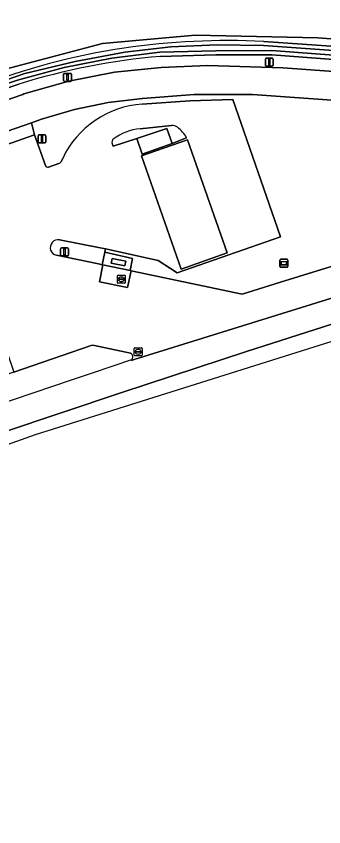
# Model space of a CAD drawing. Extents: x 162722 to 165104, y 384719 to 386284.
# Drawn here: x 164393.9 to 164432.7, y 384996.2 to 385098.3 of the extents above; entities that cross this region are included whole.
import ezdxf

# ---------------------------------------------------------------- set-up
doc = ezdxf.new("R2010")
doc.units = 0
for name, color, linetype in [('IMGEO_Fietspad_gesloten', 7, 'Continuous'), ('IMGEO_Grasland_agrarisch', 7, 'Continuous'), ('IMGEO_Groenvoorziening', 7, 'Continuous'), ('IMGEO_Kolk', 7, 'Continuous'), ('IMGEO_Lichtmast', 7, 'Continuous'), ('IMGEO_Oever', 7, 'Continuous'), ('IMGEO_Pand', 7, 'Continuous'), ('IMGEO_Reclamebord', 7, 'Continuous'), ('IMGEO_Rijbaan_lokaal_gesloten', 7, 'Continuous'), ('IMGEO_Rijbaan_lokaal_open', 7, 'Continuous'), ('IMGEO_Rijbaan_regionaal_gesloten', 7, 'Continuous'), ('IMGEO_Terreindeel_gesloten', 7, 'Continuous'), ('IMGEO_Verkeerseiland_open', 7, 'Continuous'), ('IMGEO_Voetpad_gesloten', 7, 'Continuous'), ('IMGEO_Voetpad_open', 7, 'Continuous'), ('IMGEO_Waterloop', 7, 'Continuous')]:
    doc.layers.add(name, color=color, linetype=linetype)

msp = doc.modelspace()

# ---------------------------------------------------------------- linework, layer by layer
at = {"layer": 'IMGEO_Fietspad_gesloten'}
for points in [[(164466.18, 385089.05), (164427.55, 385091.82), (164418.05, 385092.11), (164412.21, 385091.87), (164406.35, 385091.28), (164400.57, 385090.16), (164394.91, 385088.54), (164394.77, 385088.49), (164350.5, 385073.25), (164344.68, 385071.16), (164339.92, 385069.2), (164335.36, 385066.82), (164331.02, 385064.04), (164330.21, 385063.45), (164324.13, 385058.93), (164319, 385054.38), (164302.83, 385039.3), (164298.74, 385035.84), (164287.62, 385027.55), (164277.43, 385021.68), (164264.35, 385015.49), (164257.96, 385012.93)], [(164327.55, 385057.04), (164334.25, 385061.89), (164338.69, 385064.52), (164343.86, 385066.86), (164362.77, 385073.45), (164365.61, 385074.43), (164367.49, 385075.09), (164373.21, 385077.06), (164384.3, 385080.9), (164395.86, 385084.9), (164397.12, 385085.36), (164401.28, 385086.6), (164405.54, 385087.47), (164409.85, 385087.95), (164416.4, 385088.48), (164423.75, 385088.46), (164461.35, 385085.77)]]:
    msp.add_lwpolyline(points, dxfattribs=at)
at = {"layer": 'IMGEO_Grasland_agrarisch'}
msp.add_lwpolyline([(164388.64, 385118.42), (164381.65, 385096.81), (164383.05, 385095.45), (164386.68, 385091.89), (164388.24, 385090.42), (164389.53, 385090.86), (164404.84, 385094.9), (164416.51, 385095.93), (164431.99, 385095.61), (164434.18, 385095.46)], dxfattribs=at)
at = {"layer": 'IMGEO_Groenvoorziening'}
for points in [[(164416.51, 385095.93), (164404.84, 385094.9), (164389.53, 385090.86), (164388.24, 385090.42), (164386.58, 385089.85), (164386.52, 385088.65), (164389, 385089.37)], [(164425.15, 385095.16), (164434.84, 385094.46), (164435.33, 385095.38), (164434.18, 385095.46), (164431.99, 385095.61), (164416.51, 385095.93)], [(164451.25, 385091.58), (164426.16, 385093.48), (164419.12, 385093.47), (164412.09, 385093.27)], [(164319, 385054.38), (164324.13, 385058.93), (164330.21, 385063.45), (164331.02, 385064.04), (164335.36, 385066.82), (164339.92, 385069.2), (164344.68, 385071.16), (164350.5, 385073.25), (164394.77, 385088.49), (164394.91, 385088.54), (164400.57, 385090.16), (164406.35, 385091.28), (164412.21, 385091.87), (164418.05, 385092.11), (164427.55, 385091.82), (164466.18, 385089.05)], [(164394.26, 385089.79), (164343.98, 385072.68)], [(164492.63, 385081.1), (164500, 385083.38), (164502.3, 385084.03), (164500.93, 385089.15), (164500, 385088.89), (164496.63, 385088.23), (164489.09, 385086.79), (164478.49, 385085.61), (164473.51, 385085.43), (164470.22, 385085.32), (164461.35, 385085.77), (164423.75, 385088.46), (164416.4, 385088.48), (164409.85, 385087.95), (164405.54, 385087.47), (164401.28, 385086.6), (164397.12, 385085.36), (164395.86, 385084.9), (164396.27, 385083.4), (164397.63, 385079.52)], [(164409.84, 385087.26), (164415.83, 385087.67), (164421.27, 385087.83), (164427.28, 385070.53), (164414.26, 385066), (164411.83, 385067.54), (164405.22, 385069.02), (164405.13, 385068.61), (164408.59, 385067.81), (164408.3, 385066.28), (164408.44, 385066.26), (164422.42, 385063.31), (164427.28, 385064.81), (164429.6, 385065.53), (164467.75, 385077.3)], [(164399.62, 385080.04), (164399.81, 385080.43)], [(164398.01, 385079.34), (164399.33, 385079.78)], [(164403.28, 385056.81), (164393.63, 385053.5), (164373.04, 385046.43), (164335.1, 385033.4), (164334.39, 385033.02), (164328.75, 385028.38)], [(164408.36, 385055.89), (164403.81, 385056.85)]]:
    msp.add_lwpolyline(points, dxfattribs=at)
for centre, radius, start, end in [((164420.77, 385001.97), 93.3, 87.3118, 98.143), ((164420.25, 385009.54), 85.73, 98.5097, 111.3743), ((164419.82, 385006.33), 87.29, 95.0787, 107.0241), ((164410.65, 385075.29), 12, 93.8757, 154.6484), ((164397.91, 385079.62), 0.3, 199.3152, 288.5289), ((164399.17, 385080.25), 0.497, 288.2445, 334.7316), ((164403.6, 385055.86), 1.01, 78.3168, 108.7956), ((164408.15, 385055.42), 0.511, 310.0898, 65.7208), ((165538.7, 381680.67), 3558.62, 108.51792, 109.86904)]:
    msp.add_arc(centre, radius, start, end, dxfattribs=at)
at = {"layer": 'IMGEO_Kolk'}
for p, q in [((164406.7, 385064.78), (164406.7, 385065.63)), ((164406.77, 385065.7), (164407.63, 385065.7)), ((164406.96, 385065.2), (164406.96, 385065.21)), ((164407, 385065.25), (164407.4, 385065.25)), ((164407.4, 385065.16), (164407, 385065.16)), ((164407.19, 385065.48), (164407.21, 385065.48)), ((164407.44, 385065.21), (164407.44, 385065.2)), ((164407.7, 385065.63), (164407.7, 385064.78)), ((164407.63, 385064.7), (164406.77, 385064.7)), ((164407.21, 385064.92), (164407.19, 385064.92)), ((164408.83, 385055.64), (164408.83, 385056.49)), ((164408.9, 385056.56), (164409.76, 385056.56)), ((164409.09, 385056.06), (164409.09, 385056.07)), ((164409.13, 385056.11), (164409.53, 385056.11)), ((164409.53, 385056.02), (164409.13, 385056.02)), ((164409.32, 385056.34), (164409.34, 385056.34)), ((164409.57, 385056.07), (164409.57, 385056.06)), ((164409.83, 385056.49), (164409.83, 385055.64)), ((164409.76, 385055.56), (164408.9, 385055.56)), ((164409.34, 385055.78), (164409.32, 385055.78))]:
    msp.add_line(p, q, dxfattribs=at)
for points in [[(164406.7, 385064.78), (164406.7, 385065.63)], [(164406.77, 385065.7), (164407.63, 385065.7)], [(164407.7, 385065.63), (164407.7, 385064.78)], [(164407.63, 385064.7), (164406.77, 385064.7)], [(164408.83, 385055.64), (164408.83, 385056.49)], [(164408.9, 385056.56), (164409.76, 385056.56)], [(164409.83, 385056.49), (164409.83, 385055.64)], [(164409.76, 385055.56), (164408.9, 385055.56)]]:
    msp.add_lwpolyline(points, dxfattribs=at)
for centre, radius, start, end in [((164406.78, 385065.63), 0.0765, 91.552, 178.448), ((164406.78, 385065.63), 0.0765, 91.552, 178.448), ((164407, 385065.21), 0.0403, 85.8775, 175.7526), ((164407, 385065.2), 0.0366, 178.938, 274.7102), ((164407.4, 385065.21), 0.0386, 1.7309, 96.639), ((164407.4, 385065.2), 0.043, 264.8664, 352.4533), ((164407.62, 385065.63), 0.0765, 1.552, 88.448), ((164407.62, 385065.63), 0.0765, 1.552, 88.448), ((164406.78, 385064.78), 0.0765, 181.552, 268.448), ((164406.78, 385064.78), 0.0765, 181.552, 268.448), ((164407.62, 385064.78), 0.0765, 271.552, 358.448), ((164407.62, 385064.78), 0.0765, 271.552, 358.448), ((164408.91, 385056.49), 0.0765, 91.552, 178.448), ((164408.91, 385056.49), 0.0765, 91.552, 178.448), ((164409.13, 385056.07), 0.0403, 85.8775, 175.7526), ((164409.13, 385056.06), 0.0366, 178.938, 274.7102), ((164409.53, 385056.07), 0.0386, 1.7309, 96.639), ((164409.53, 385056.06), 0.043, 264.8664, 352.4533), ((164409.75, 385056.49), 0.0765, 1.552, 88.448), ((164409.75, 385056.49), 0.0765, 1.552, 88.448), ((164408.91, 385055.64), 0.0765, 181.552, 268.448), ((164408.91, 385055.64), 0.0765, 181.552, 268.448), ((164409.75, 385055.64), 0.0765, 271.552, 358.448), ((164409.75, 385055.64), 0.0765, 271.552, 358.448)]:
    msp.add_arc(centre, radius, start, end, dxfattribs=at)
for centre, major_axis, ratio, start_param, end_param in [((164407.19, 385065.2), (-0.387, 0.002), 0.722429, 4.712389, 7.853982), ((164407.21, 385065.2), (-0.39, 0.002), 0.717154, 1.570796, 4.712389), ((164409.32, 385056.06), (-0.387, 0.002), 0.722429, 4.712389, 7.853982), ((164409.34, 385056.06), (-0.39, 0.002), 0.717154, 1.570796, 4.712389)]:
    msp.add_ellipse(centre, major_axis=major_axis, ratio=ratio, start_param=start_param, end_param=end_param, dxfattribs=at)
at = {"layer": 'IMGEO_Lichtmast'}
for p, q in [((164425.36, 385092.14), (164425.36, 385092.94)), ((164425.36, 385092.94), (164425.36, 385092.14)), ((164425.46, 385093.04), (164426.25, 385093.04)), ((164426.25, 385093.04), (164425.46, 385093.04)), ((164426.35, 385092.94), (164426.35, 385092.14)), ((164426.35, 385092.14), (164426.35, 385092.94)), ((164426.25, 385092.04), (164425.46, 385092.04)), ((164425.46, 385092.04), (164426.25, 385092.04)), ((164399.91, 385090.23), (164399.91, 385091.03)), ((164399.91, 385091.03), (164399.91, 385090.23)), ((164400.01, 385091.13), (164400.8, 385091.13)), ((164400.8, 385091.13), (164400.01, 385091.13)), ((164400.9, 385091.03), (164400.9, 385090.23)), ((164400.9, 385090.23), (164400.9, 385091.03)), ((164400.8, 385090.13), (164400.01, 385090.13)), ((164400.01, 385090.13), (164400.8, 385090.13)), ((164396.7, 385082.48), (164396.7, 385083.28)), ((164396.7, 385083.28), (164396.7, 385082.48)), ((164396.8, 385083.38), (164397.59, 385083.38)), ((164397.59, 385083.38), (164396.8, 385083.38)), ((164397.69, 385083.28), (164397.69, 385082.48)), ((164397.69, 385082.48), (164397.69, 385083.28)), ((164397.59, 385082.38), (164396.8, 385082.38)), ((164396.8, 385082.38), (164397.59, 385082.38)), ((164399.65, 385069.14), (164400.43, 385069.14)), ((164400.43, 385069.14), (164399.65, 385069.14)), ((164399.55, 385068.24), (164399.55, 385069.04)), ((164399.55, 385069.04), (164399.55, 385068.24)), ((164400.43, 385068.14), (164399.65, 385068.14)), ((164399.65, 385068.14), (164400.43, 385068.14)), ((164400.53, 385069.04), (164400.53, 385068.24)), ((164400.53, 385068.24), (164400.53, 385069.04))]:
    msp.add_line(p, q, dxfattribs=at)
for points in [[(164425.78, 385092.91), (164425.93, 385092.91), (164425.93, 385092.16), (164425.78, 385092.16), (164425.78, 385092.91)], [(164400.33, 385091.01), (164400.48, 385091.01), (164400.48, 385090.26), (164400.33, 385090.26), (164400.33, 385091.01)], [(164397.12, 385083.26), (164397.27, 385083.26), (164397.27, 385082.51), (164397.12, 385082.51), (164397.12, 385083.26)], [(164399.96, 385069.02), (164400.12, 385069.02), (164400.12, 385068.27), (164399.96, 385068.27), (164399.96, 385069.02)]]:
    msp.add_lwpolyline(points, dxfattribs=at)
for centre, start, end in [((164425.46, 385092.94), 90, 180), ((164425.46, 385092.94), 90, 180), ((164426.25, 385092.94), 0, 90), ((164426.25, 385092.94), 360, 90), ((164425.46, 385092.14), 180, 270), ((164425.46, 385092.14), 180, 270), ((164426.25, 385092.14), 270, 0), ((164426.25, 385092.14), 270, 0), ((164400.01, 385091.03), 90, 180), ((164400.01, 385091.03), 90, 180), ((164400.8, 385091.03), 0, 90), ((164400.8, 385091.03), 360, 90), ((164400.01, 385090.23), 180, 270), ((164400.01, 385090.23), 180, 270), ((164400.8, 385090.23), 270, 0), ((164400.8, 385090.23), 270, 0), ((164396.8, 385083.28), 90, 180), ((164396.8, 385083.28), 90, 180), ((164396.8, 385082.48), 180, 270), ((164396.8, 385082.48), 180, 270), ((164397.59, 385083.28), 0, 90), ((164397.59, 385083.28), 360, 90), ((164397.59, 385082.48), 270, 0), ((164397.59, 385082.48), 270, 0), ((164399.65, 385069.04), 90, 180), ((164399.65, 385069.04), 90, 180), ((164400.43, 385069.04), 0, 90), ((164400.43, 385069.04), 360, 90), ((164399.65, 385068.24), 180, 270), ((164399.65, 385068.24), 180, 270), ((164400.43, 385068.24), 270, 0), ((164400.43, 385068.24), 270, 0)]:
    msp.add_arc(centre, 0.1, start, end, dxfattribs=at)
at = {"layer": 'IMGEO_Oever'}
for points in [[(164412.09, 385093.27), (164419.12, 385093.47), (164426.16, 385093.48), (164451.25, 385091.58), (164451.29, 385093.25), (164436.66, 385094.04), (164437.36, 385095.23), (164442.17, 385103.49), (164444.33, 385106.88), (164443.08, 385108.94), (164440.17, 385104.48), (164435.33, 385095.38), (164434.84, 385094.46), (164425.15, 385095.16)], [(164343.71, 385073.58), (164369.19, 385082.3), (164383.96, 385087.35), (164386.52, 385088.31), (164389.16, 385089.12), (164395.04, 385091.14), (164401.37, 385092.63), (164407.64, 385093.81), (164413.44, 385094.46), (164419.28, 385094.73), (164425.13, 385094.64), (164435.14, 385093.92), (164435.79, 385095.13), (164441.04, 385105.01)], [(164450.16, 385092.2), (164450.05, 385092.2), (164426.18, 385094), (164419.12, 385093.99), (164412.05, 385093.79), (164405.99, 385093.04), (164400, 385091.87), (164394.11, 385090.29), (164343.79, 385073.17)], [(164343.98, 385072.68), (164394.26, 385089.79)]]:
    msp.add_lwpolyline(points, dxfattribs=at)
for centre, radius, start, end in [((164420.77, 385001.97), 93.3, 87.3118, 98.143), ((164420.25, 385009.54), 85.73, 98.5097, 111.3743), ((164419.82, 385006.33), 87.29, 95.0787, 107.0241)]:
    msp.add_arc(centre, radius, start, end, dxfattribs=at)
at = {"layer": 'IMGEO_Pand'}
msp.add_lwpolyline([(164412.94, 385084.2), (164409.14, 385082.93), (164409.84, 385080.97), (164413.61, 385082.31)], close=True, dxfattribs=at)
at = {"layer": 'IMGEO_Reclamebord'}
for p, q in [((164427.2, 385066.81), (164427.2, 385067.61)), ((164427.2, 385067.61), (164427.2, 385066.81)), ((164427.3, 385067.71), (164428.09, 385067.71)), ((164428.09, 385067.71), (164427.3, 385067.71)), ((164428.19, 385067.61), (164428.19, 385066.81)), ((164428.19, 385066.81), (164428.19, 385067.61)), ((164428.09, 385066.71), (164427.3, 385066.71)), ((164427.3, 385066.71), (164428.09, 385066.71))]:
    msp.add_line(p, q, dxfattribs=at)
for points in [[(164427.3, 385067.45), (164428.08, 385067.45), (164428.08, 385066.98), (164427.3, 385066.98), (164427.3, 385067.45)], [(164427.36, 385067.38), (164427.36, 385067.05), (164428.02, 385067.05), (164428.02, 385067.38), (164427.36, 385067.38)]]:
    msp.add_lwpolyline(points, dxfattribs=at)
for centre, start, end in [((164427.3, 385067.61), 90, 180), ((164427.3, 385067.61), 90, 180), ((164428.09, 385067.61), 0, 90), ((164428.09, 385067.61), 360, 90), ((164427.3, 385066.81), 180, 270), ((164427.3, 385066.81), 180, 270), ((164428.09, 385066.81), 270, 0), ((164428.09, 385066.81), 270, 0)]:
    msp.add_arc(centre, 0.1, start, end, dxfattribs=at)
at = {"layer": 'IMGEO_Rijbaan_lokaal_gesloten'}
msp.add_lwpolyline([(164404.88, 385067.01), (164404.43, 385064.89), (164407.97, 385064.16), (164408.44, 385066.26), (164408.3, 385066.28)], close=True, dxfattribs=at)
at = {"layer": 'IMGEO_Rijbaan_lokaal_open'}
for points in [[(164399.42, 385070.17), (164404.34, 385069.21), (164405.22, 385069.02), (164411.83, 385067.54), (164414.26, 385066), (164427.28, 385070.53), (164421.27, 385087.83), (164415.83, 385087.67), (164409.84, 385087.26)], [(164409.57, 385084.15), (164413.53, 385084.57)], [(164396.27, 385083.4), (164385.12, 385079.5), (164385.28, 385078.98), (164384.99, 385078.89), (164393.63, 385053.5), (164403.28, 385056.81)], [(164397.63, 385079.52), (164396.27, 385083.4)], [(164415.43, 385083.02), (164413.61, 385082.31), (164409.84, 385080.97), (164409.14, 385082.93), (164406.16, 385081.96), (164406.05, 385082.32)], [(164399.81, 385080.43), (164399.62, 385080.04)], [(164408.48, 385055.03), (164408.5, 385054.96), (164408.8, 385055.07), (164477.09, 385076.28), (164492.63, 385081.1), (164490.65, 385080.68), (164485.68, 385079.89)], [(164399.33, 385079.78), (164398.01, 385079.34)], [(164467.75, 385077.3), (164429.6, 385065.53), (164427.28, 385064.81), (164422.42, 385063.31), (164408.44, 385066.26), (164407.97, 385064.16), (164404.43, 385064.89), (164404.88, 385067.01), (164404.78, 385067.03), (164404.32, 385067.12), (164399.04, 385068.22)], [(164403.81, 385056.85), (164408.36, 385055.89)]]:
    msp.add_lwpolyline(points, dxfattribs=at)
for points in [[(164420.55, 385068.52), (164415.55, 385082.77), (164409.73, 385080.73), (164414.73, 385066.48)], [(164420.55, 385068.52), (164414.73, 385066.48), (164409.73, 385080.73), (164415.55, 385082.77)]]:
    msp.add_lwpolyline(points, close=True, dxfattribs=at)
for centre, radius, start, end in [((164410.65, 385075.29), 12, 93.8757, 154.6484), ((164413.66, 385083.65), 0.923, 48.3178, 97.9011), ((164410.2, 385077.41), 6.77, 95.3499, 126.4852), ((164411.86, 385081.06), 4.07, 28.7635, 53.6575), ((164406.55, 385082.49), 0.53, 135.8412, 197.9656), ((164397.91, 385079.62), 0.3, 199.3152, 288.5289), ((164399.17, 385080.25), 0.497, 288.2445, 334.7316), ((164399.23, 385069.19), 0.992, 78.4303, 259.0178), ((164403.6, 385055.86), 1.01, 78.3168, 108.7956), ((164408.15, 385055.42), 0.511, 310.0898, 65.7208)]:
    msp.add_arc(centre, radius, start, end, dxfattribs=at)
at = {"layer": 'IMGEO_Rijbaan_regionaal_gesloten'}
for points in [[(164567.78, 385098.14), (164566.98, 385101.5), (164564.63, 385100.81), (164559.74, 385099.51), (164553.82, 385097.98), (164548.48, 385096.56), (164544.44, 385095.48), (164537.49, 385093.62), (164531.74, 385092.08), (164526.45, 385090.65), (164518.2, 385088.33), (164502.3, 385084.03), (164500, 385083.38), (164492.63, 385081.1), (164477.09, 385076.28), (164408.8, 385055.07), (164408.5, 385054.96), (164408.48, 385055.03)], [(164329.23, 385027.44), (164316.75, 385022.57), (164262.42, 385001.31), (164263.33, 384998.39), (164264.32, 384998.78), (164282.07, 385005.86), (164297.07, 385011.61), (164309.26, 385016.25), (164323.86, 385021.71), (164334.91, 385025.82), (164348.78, 385030.78), (164369.31, 385038.04), (164384.53, 385043.32), (164407.27, 385050.93), (164422.97, 385056.11), (164438.07, 385060.94), (164457.59, 385066.98), (164476.98, 385072.82), (164492.64, 385077.43), (164511.56, 385082.86), (164541.95, 385091.26), (164567.78, 385098.14)]]:
    msp.add_lwpolyline(points, dxfattribs=at)
msp.add_lwpolyline([(164264.02, 384996.22), (164310.69, 385015.12), (164396.36, 385045.62), (164493.51, 385076.18), (164568.27, 385096.09), (164567.78, 385098.14), (164541.95, 385091.26), (164511.56, 385082.86), (164492.64, 385077.43), (164476.98, 385072.82), (164457.59, 385066.98), (164438.07, 385060.94), (164422.97, 385056.11), (164407.27, 385050.93), (164384.53, 385043.32), (164369.31, 385038.04), (164348.78, 385030.78), (164334.91, 385025.82), (164323.86, 385021.71), (164309.26, 385016.25), (164297.07, 385011.61), (164282.07, 385005.86), (164264.32, 384998.78), (164263.33, 384998.39)], close=True, dxfattribs=at)
msp.add_arc((165538.7, 381680.67), 3558.62, 108.51792, 109.86904, dxfattribs=at)
at = {"layer": 'IMGEO_Terreindeel_gesloten'}
msp.add_lwpolyline([(164407.75, 385067.48), (164406.03, 385067.81), (164405.92, 385067.23), (164407.64, 385066.9)], close=True, dxfattribs=at)
at = {"layer": 'IMGEO_Verkeerseiland_open'}
for points in [[(164413.53, 385084.57), (164409.57, 385084.15)], [(164406.05, 385082.32), (164406.16, 385081.96), (164409.14, 385082.93), (164412.94, 385084.2), (164413.61, 385082.31), (164415.43, 385083.02)], [(164405.13, 385068.61), (164405.22, 385069.02), (164404.34, 385069.21), (164399.42, 385070.17)], [(164399.04, 385068.22), (164404.32, 385067.12), (164404.78, 385067.03), (164405.13, 385068.61)]]:
    msp.add_lwpolyline(points, dxfattribs=at)
for centre, radius, start, end in [((164413.66, 385083.65), 0.923, 48.3178, 97.9011), ((164410.2, 385077.41), 6.77, 95.3499, 126.4852), ((164411.86, 385081.06), 4.07, 28.7635, 53.6575), ((164406.55, 385082.49), 0.53, 135.8412, 197.9656), ((164399.23, 385069.19), 0.992, 78.4303, 259.0178)]:
    msp.add_arc(centre, radius, start, end, dxfattribs=at)
at = {"layer": 'IMGEO_Voetpad_gesloten'}
for points in [[(164405.13, 385068.61), (164404.78, 385067.03), (164404.88, 385067.01), (164408.3, 385066.28), (164408.59, 385067.81)], [(164407.64, 385066.9), (164405.92, 385067.23), (164406.03, 385067.81), (164407.75, 385067.48)]]:
    msp.add_lwpolyline(points, close=True, dxfattribs=at)
at = {"layer": 'IMGEO_Voetpad_open'}
msp.add_lwpolyline([(164385.12, 385079.5), (164396.27, 385083.4), (164395.86, 385084.9), (164384.3, 385080.9), (164384.99, 385078.89), (164385.28, 385078.98)], close=True, dxfattribs=at)
at = {"layer": 'IMGEO_Waterloop'}
for points in [[(164441.04, 385105.01), (164435.79, 385095.13), (164435.14, 385093.92), (164425.13, 385094.64), (164419.28, 385094.73), (164413.44, 385094.46), (164407.64, 385093.81), (164401.37, 385092.63), (164395.04, 385091.14), (164389.16, 385089.12), (164386.52, 385088.31), (164383.96, 385087.35), (164369.19, 385082.3), (164343.71, 385073.58)], [(164343.79, 385073.17), (164394.11, 385090.29), (164400, 385091.87), (164405.99, 385093.04), (164412.05, 385093.79), (164419.12, 385093.99), (164426.18, 385094), (164450.05, 385092.2), (164450.16, 385092.2)]]:
    msp.add_lwpolyline(points, dxfattribs=at)

doc.saveas('drawing.dxf')
